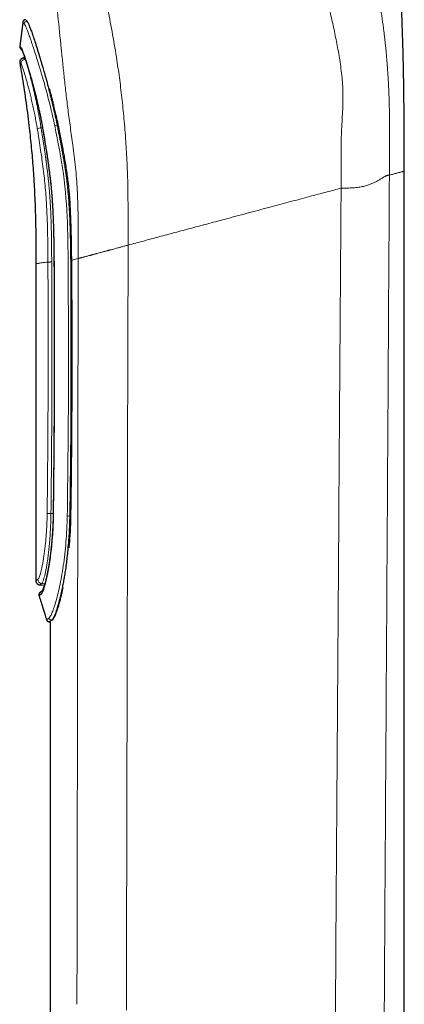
# Model space of a CAD drawing. Header units: millimetres. Extents: x 8 to 428, y 12 to 633.
# Tile 556 of 656: x 58 to 85, y 428 to 498. Entities that reach past the tile are written whole.
import ezdxf

# ---------------------------------------------------------------- set-up
doc = ezdxf.new("R2010")
doc.units = ezdxf.units.MM

msp = doc.modelspace()

# ---------------------------------------------------------------- linework, layer by layer
at = {"color": 7, "linetype": 'Continuous', "lineweight": 30}
for p, q in [((58.011, 497.851), (58.011, 497.851)), ((57.93, 495.159), (57.842, 495.151)), ((84.707, 373.28), (84.704, 487.16)), ((58.707, 480.633), (58.707, 458.263)), ((58.979, 457.96), (59.312, 457.931)), ((59.463, 455.498), (59.464, 455.498)), ((59.647, 455.359), (59.705, 455.359)), ((59.705, 455.359), (59.707, 373.294))]:
    msp.add_line(p, q, dxfattribs=at)
at = {"color": 8, "linetype": 'Continuous', "lineweight": 0}
for p, q in [((58.084, 497.741), (58.105, 497.741)), ((57.933, 495.053), (57.965, 495.056)), ((59.076, 490.22), (59.179, 490.22)), ((60.111, 490.329), (60.148, 490.329)), ((60.208, 490.398), (60.292, 490.398)), ((59.772, 462.987), (59.928, 462.986)), ((61.097, 462.813), (61.181, 462.813)), ((59.122, 458.054), (59.342, 458.035)), ((59.817, 455.47), (59.868, 455.47))]:
    msp.add_line(p, q, dxfattribs=at)
at = {"color": 8, "linetype": 'Continuous', "lineweight": 0, "flags": 128}
for points in [[(65.095, 427.934), (65.098, 428.959), (65.099, 429.711), (65.1, 430.041), (65.101, 430.186), (65.101, 430.25), (65.101, 430.267), (65.101, 430.285), (65.101, 430.303), (65.101, 430.321), (65.101, 430.34), (65.102, 430.97), (65.104, 431.596), (65.105, 432.216), (65.107, 433.052), (65.109, 433.879), (65.111, 434.696), (65.113, 435.502), (65.114, 436.299), (65.116, 437.072), (65.118, 437.835), (65.12, 438.588), (65.121, 439.332), (65.123, 440.01), (65.124, 440.68), (65.126, 441.342), (65.127, 441.995), (65.129, 442.641), (65.13, 443.266), (65.131, 443.884), (65.133, 444.494), (65.134, 445.096), (65.136, 445.802), (65.137, 446.497), (65.139, 447.181), (65.14, 447.853), (65.142, 448.514), (65.143, 449.164), (65.145, 449.803), (65.146, 450.43), (65.148, 451.046), (65.149, 451.651), (65.15, 452.244), (65.152, 452.827), (65.153, 453.365), (65.154, 453.894), (65.155, 454.413), (65.156, 454.921), (65.157, 455.42), (65.158, 455.938), (65.16, 456.444), (65.161, 456.939), (65.162, 457.423), (65.163, 457.896), (65.164, 458.358), (65.165, 458.783), (65.166, 459.197), (65.167, 459.602), (65.167, 459.997), (65.168, 460.382), (65.169, 460.756), (65.17, 461.121), (65.171, 461.476), (65.171, 461.821), (65.172, 462.155), (65.173, 462.474), (65.173, 462.783), (65.174, 463.083), (65.175, 463.373), (65.175, 463.628), (65.176, 463.874), (65.176, 464.113), (65.177, 464.344), (65.177, 464.564), (65.177, 464.658), (65.177, 464.668), (65.178, 464.679), (65.178, 464.689), (65.178, 464.7), (65.178, 464.711), (65.178, 464.735), (65.178, 464.759), (65.179, 465.44), (65.185, 468.201), (65.195, 473.132), (65.196, 473.277), (65.196, 473.41), (65.196, 473.539), (65.197, 473.669), (65.197, 473.801), (65.197, 473.933), (65.198, 474.25), (65.199, 474.572), (65.2, 474.964), (65.201, 475.365), (65.202, 475.775), (65.203, 476.193), (65.204, 476.62), (65.205, 477.056), (65.206, 477.384), (65.206, 477.427), (65.206, 477.471), (65.206, 477.514), (65.207, 477.558), (65.207, 477.601), (65.207, 477.647), (65.208, 477.916), (65.208, 478.178), (65.209, 478.475), (65.21, 478.763), (65.21, 479.043), (65.211, 479.315), (65.212, 479.579), (65.212, 479.83), (65.213, 480.074), (65.213, 480.31), (65.213, 480.537), (65.214, 480.799), (65.214, 481.049), (65.214, 481.288), (65.214, 481.515), (65.214, 481.732), (65.214, 481.938)], [(61.605, 428.353), (61.605, 428.547), (61.605, 428.741), (61.606, 428.935), (61.606, 429.134), (61.606, 429.293), (61.607, 429.451), (61.607, 429.605), (61.607, 429.751), (61.607, 429.888), (61.61, 431.091), (61.618, 435.972), (61.695, 480.995)]]:
    msp.add_lwpolyline(points, dxfattribs=at)
at = {"color": 8, "linetype": 'Continuous', "lineweight": 0}
for centre, radius, start, end in [((58.085, 497.541), 0.2, 90.22746, 173.46465), ((57.867, 495.845), 0.199, 172.37076, 222.01478), ((57.96, 494.754), 0.301, 95.17509, 189.90808), ((59.205, 489.111), 1.116, 96.63245, 110.80771), ((59.202, 490.209), 0.0349, 94.64219, 134.9107), ((60.53, 488.694), 1.733, 100.68427, 106.51196), ((60.008, 480.649), 0.121, 88.68252, 101.12319), ((59.744, 464.415), 1.428, 260.33127, 271.142), ((59.951, 462.983), 0.0438, 236.84965, 273.12057), ((61.109, 464.523), 1.71, 263.78528, 269.61527), ((59.15, 458.354), 0.301, 180.26686, 264.64889), ((59.27, 457.366), 0.199, 129.59524, 200.36861), ((59.819, 455.671), 0.201, 196.43317, 269.57022)]:
    msp.add_arc(centre, radius, start, end, dxfattribs=at)
for points, knots in [([(72.062, 532.177), (72.105, 532.022), (72.191, 531.713), (72.321, 531.253), (72.451, 530.797), (72.582, 530.346), (72.714, 529.902), (72.846, 529.466), (72.978, 529.038), (73.111, 528.616), (73.247, 528.197), (73.385, 527.781), (73.525, 527.367), (73.666, 526.96), (73.808, 526.557), (73.951, 526.16), (74.095, 525.767), (74.246, 525.358), (74.407, 524.931), (74.575, 524.488), (74.744, 524.049), (74.913, 523.615), (75.082, 523.184), (75.283, 522.675), (75.515, 522.089), (75.778, 521.429), (76.061, 520.721), (76.363, 519.967), (76.683, 519.165), (77, 518.368), (77.314, 517.573), (77.624, 516.78), (77.931, 515.989), (78.244, 515.173), (78.562, 514.331), (78.885, 513.462), (79.203, 512.591), (79.514, 511.719), (79.799, 510.904), (80.058, 510.146), (80.292, 509.446), (80.521, 508.742), (80.746, 508.036), (80.965, 507.325), (81.18, 506.611), (81.389, 505.891), (81.572, 505.238), (81.73, 504.652), (81.867, 504.135), (82, 503.613), (82.129, 503.088), (82.247, 502.597), (82.352, 502.139), (82.446, 501.716), (82.538, 501.289), (82.628, 500.858), (82.71, 500.451), (82.783, 500.067), (82.85, 499.708), (82.915, 499.345), (82.978, 498.978), (83.038, 498.609), (83.096, 498.237), (83.152, 497.863), (83.205, 497.484), (83.252, 497.125), (83.295, 496.788), (83.332, 496.473), (83.367, 496.154), (83.401, 495.831), (83.432, 495.506), (83.462, 495.179), (83.489, 494.85), (83.515, 494.518), (83.538, 494.191), (83.558, 493.869), (83.577, 493.553), (83.593, 493.235), (83.608, 492.914), (83.622, 492.592), (83.633, 492.268), (83.644, 491.931), (83.652, 491.582), (83.659, 491.22), (83.665, 490.858), (83.669, 490.495), (83.671, 490.098), (83.672, 489.667), (83.671, 489.203), (83.669, 488.738), (83.666, 488.273), (83.662, 487.809), (83.658, 487.344), (83.656, 487.034), (83.655, 486.88)], [0, 0, 0, 0, 0.008781, 0.017561, 0.026342, 0.035123, 0.043904, 0.052527, 0.061152, 0.069776, 0.0784, 0.087199, 0.095999, 0.104799, 0.1136, 0.122401, 0.1312, 0.14, 0.150266, 0.160532, 0.170799, 0.181066, 0.191333, 0.201599, 0.217732, 0.233866, 0.249999, 0.269998, 0.289998, 0.309999, 0.33, 0.349999, 0.369998, 0.389999, 0.411999, 0.434001, 0.456001, 0.478, 0.499999, 0.5175, 0.535001, 0.552501, 0.57, 0.5875, 0.605002, 0.622502, 0.640001, 0.652321, 0.66464, 0.676961, 0.689282, 0.701601, 0.71128, 0.720962, 0.730642, 0.740321, 0.75, 0.75784, 0.765681, 0.773522, 0.781361, 0.7892, 0.796902, 0.804603, 0.812302, 0.820001, 0.826161, 0.83232, 0.83848, 0.844641, 0.850801, 0.856851, 0.862901, 0.86895, 0.875, 0.880601, 0.8862, 0.891799, 0.897401, 0.903, 0.908599, 0.9142, 0.920361, 0.926519, 0.93268, 0.938839, 0.944999, 0.952856, 0.960714, 0.968571, 0.976428, 0.984285, 0.992142, 1, 1, 1, 1]), ([(80.249, 485.967), (80.251, 486.448), (80.254, 487.408), (80.236, 488.85), (80.278, 490.291), (80.39, 491.726), (80.382, 493.12), (80.25, 494.409), (80.057, 495.608), (79.837, 496.753), (79.597, 497.859), (79.145, 499.775), (78.421, 502.418), (77.361, 505.754), (76.204, 509.024), (74.969, 512.257), (73.674, 515.49), (72.515, 518.331), (71.533, 520.82), (70.743, 522.943), (69.979, 525.196), (69.243, 527.595), (68.755, 529.291), (68.511, 530.139)], [0, 0, 0, 0, 0.025004, 0.050009, 0.07501, 0.099996, 0.12496, 0.149936, 0.174933, 0.199933, 0.224938, 0.249942, 0.333281, 0.416625, 0.499971, 0.583319, 0.666666, 0.75001, 0.800016, 0.850019, 0.900014, 0.950005, 1, 1, 1, 1]), ([(61.695, 480.995), (61.696, 481.533), (61.698, 482.611), (61.686, 484.226), (61.643, 485.837), (61.519, 487.436), (61.325, 488.914), (61.138, 490.263), (60.974, 491.479), (60.833, 492.639), (60.71, 493.742), (60.601, 494.796), (60.451, 496.283), (60.263, 498.151), (60.004, 500.396), (59.718, 502.591), (59.405, 504.758), (59.172, 506.191), (59.056, 506.908)], [0, 0, 0, 0, 0.050004, 0.10001, 0.150011, 0.199998, 0.249983, 0.291637, 0.333293, 0.374952, 0.416615, 0.458281, 0.499953, 0.599953, 0.699962, 0.799975, 0.899987, 1, 1, 1, 1]), ([(62.216, 505.431), (62.357, 504.865), (62.638, 503.734), (63.041, 502.026), (63.428, 500.305), (63.791, 498.565), (64.128, 496.8), (64.368, 495.373), (64.528, 494.3), (64.624, 493.601), (64.714, 492.891), (64.797, 492.168), (64.872, 491.429), (64.942, 490.668), (65.007, 489.884), (65.064, 489.096), (65.114, 488.307), (65.155, 487.525), (65.185, 486.726), (65.202, 485.921), (65.212, 484.853), (65.213, 483.525), (65.214, 482.467), (65.214, 481.938)], [0, 0, 0, 0, 0.083339, 0.166676, 0.250015, 0.333352, 0.416689, 0.500023, 0.531274, 0.562525, 0.593777, 0.625028, 0.656279, 0.687527, 0.718776, 0.750017, 0.778011, 0.806004, 0.833994, 0.861994, 0.889995, 0.944996, 1, 1, 1, 1]), ([(57.981, 497.851), (57.981, 497.851), (57.98, 497.852), (57.99, 497.841), (58.011, 497.82), (58.041, 497.787), (58.069, 497.756), (58.084, 497.741)], [0, 0, 0, 0, 0.11552, 0.335877, 0.55672, 0.778083, 1, 1, 1, 1]), ([(60.037, 490.356), (59.989, 490.587), (59.891, 491.049), (59.731, 491.728), (59.564, 492.39), (59.392, 493.031), (59.218, 493.647), (59.046, 494.233), (58.879, 494.785), (58.719, 495.299), (58.569, 495.769), (58.429, 496.192), (58.301, 496.565), (58.186, 496.884), (58.085, 497.148), (58, 497.352), (57.931, 497.499), (57.901, 497.542), (57.885, 497.563)], [0, 0, 0, 0, 0.062365, 0.124735, 0.187133, 0.249557, 0.31199, 0.374417, 0.436828, 0.499239, 0.561692, 0.624208, 0.686778, 0.749379, 0.81199, 0.874608, 0.937256, 1, 1, 1, 1]), ([(57.669, 495.872), (57.685, 495.851), (57.716, 495.81), (57.792, 495.631), (57.888, 495.371), (58.004, 495.029), (58.136, 494.613), (58.281, 494.128), (58.435, 493.584), (58.595, 492.988), (58.755, 492.348), (58.912, 491.67), (59.063, 490.967), (59.154, 490.485), (59.199, 490.244)], [0, 0, 0, 0, 0.083465, 0.166864, 0.250362, 0.333939, 0.417481, 0.500906, 0.584251, 0.667523, 0.750712, 0.833845, 0.916947, 1, 1, 1, 1]), ([(57.842, 495.15), (57.842, 495.15), (57.841, 495.151), (57.85, 495.141), (57.868, 495.122), (57.895, 495.093), (57.92, 495.066), (57.933, 495.053)], [0, 0, 0, 0, 0.119976, 0.3398804, 0.5598311, 0.7798602, 1, 1, 1, 1]), ([(57.933, 495.053), (57.94, 495.042), (57.956, 495.019), (57.992, 494.939), (58.035, 494.822), (58.084, 494.676), (58.134, 494.512), (58.185, 494.338), (58.234, 494.16), (58.28, 493.989), (58.31, 493.873), (58.33, 493.797), (58.339, 493.764), (58.347, 493.73), (58.356, 493.696), (58.365, 493.662), (58.374, 493.627), (58.383, 493.592), (58.396, 493.541), (58.415, 493.466), (58.443, 493.357), (58.477, 493.219), (58.509, 493.085), (58.539, 492.961), (58.563, 492.856), (58.589, 492.743), (58.617, 492.62), (58.646, 492.488), (58.677, 492.347), (58.71, 492.195), (58.756, 491.977), (58.813, 491.699), (58.877, 491.367), (58.935, 491.052), (58.988, 490.756), (59.034, 490.481), (59.062, 490.304), (59.076, 490.22)], [0, 0, 0, 0, 0.055654, 0.113203, 0.172676, 0.234102, 0.281265, 0.329545, 0.378953, 0.41219, 0.445926, 0.452612, 0.459318, 0.466043, 0.472788, 0.479552, 0.486336, 0.493139, 0.499962, 0.515526, 0.535543, 0.560019, 0.588961, 0.605111, 0.62238, 0.640772, 0.660286, 0.680924, 0.702688, 0.72558, 0.749602, 0.799493, 0.846133, 0.889513, 0.929623, 0.966454, 1, 1, 1, 1]), ([(57.664, 494.702), (57.647, 494.719), (57.615, 494.754), (57.586, 494.784), (57.572, 494.8), (57.573, 494.799), (57.573, 494.799)], [0, 0, 0, 0, 0.286104, 0.57187, 0.857433, 1, 1, 1, 1]), ([(58.808, 490.155), (58.783, 490.303), (58.733, 490.599), (58.65, 491.034), (58.564, 491.456), (58.476, 491.864), (58.387, 492.254), (58.297, 492.625), (58.209, 492.973), (58.124, 493.297), (58.042, 493.592), (57.966, 493.857), (57.896, 494.089), (57.837, 494.274), (57.788, 494.418), (57.748, 494.528), (57.714, 494.612), (57.685, 494.674), (57.671, 494.693), (57.664, 494.702)], [0, 0, 0, 0, 0.0626784, 0.125132, 0.1874587, 0.2497297, 0.3119982, 0.3743083, 0.4367039, 0.4992381, 0.56184, 0.6244178, 0.6869857, 0.7495462, 0.7995959, 0.8496467, 0.899712, 0.9498164, 1, 1, 1, 1]), ([(59.556, 480.744), (59.553, 481.197), (59.548, 482.101), (59.522, 483.455), (59.467, 484.803), (59.365, 486.146), (59.212, 487.484), (59.024, 488.821), (58.88, 489.709), (58.808, 490.155)], [0, 0, 0, 0, 0.143514, 0.286588, 0.429156, 0.571345, 0.713784, 0.856665, 1, 1, 1, 1]), ([(59.076, 490.22), (59.093, 490.116), (59.126, 489.912), (59.174, 489.61), (59.22, 489.317), (59.263, 489.034), (59.305, 488.761), (59.34, 488.52), (59.37, 488.308), (59.389, 488.171), (59.402, 488.083), (59.407, 488.042), (59.413, 488.003), (59.418, 487.963), (59.423, 487.924), (59.429, 487.882), (59.446, 487.753), (59.474, 487.536), (59.513, 487.222), (59.55, 486.902), (59.586, 486.574), (59.619, 486.253), (59.646, 485.961), (59.668, 485.697), (59.687, 485.459), (59.703, 485.223), (59.72, 484.96), (59.737, 484.668), (59.753, 484.344), (59.767, 484.01), (59.777, 483.755), (59.782, 483.582), (59.785, 483.493), (59.788, 483.404), (59.79, 483.314), (59.793, 483.224), (59.795, 483.138), (59.798, 483.013), (59.801, 482.844), (59.805, 482.635), (59.809, 482.43), (59.812, 482.23), (59.814, 482.073), (59.815, 481.967), (59.815, 481.916), (59.816, 481.87), (59.816, 481.825), (59.817, 481.779), (59.817, 481.731), (59.818, 481.682), (59.818, 481.607), (59.819, 481.503), (59.82, 481.369), (59.821, 481.226), (59.823, 481.075), (59.824, 480.915), (59.824, 480.806), (59.825, 480.75)], [0, 0, 0, 0, 0.033247, 0.065449, 0.096604, 0.126713, 0.155777, 0.183795, 0.203834, 0.223303, 0.227595, 0.231858, 0.236093, 0.240299, 0.244476, 0.248624, 0.253411, 0.285814, 0.317624, 0.353053, 0.38772, 0.421627, 0.454776, 0.480292, 0.505206, 0.529823, 0.555068, 0.58811, 0.622175, 0.657265, 0.693381, 0.702623, 0.71193, 0.721302, 0.730739, 0.740241, 0.749804, 0.757647, 0.779856, 0.803007, 0.823389, 0.84445, 0.866188, 0.872722, 0.877836, 0.882384, 0.887084, 0.891937, 0.896943, 0.902102, 0.907414, 0.920677, 0.934807, 0.949805, 0.965669, 0.982401, 1, 1, 1, 1]), ([(59.199, 490.244), (59.258, 489.892), (59.374, 489.19), (59.54, 488.135), (59.687, 487.08), (59.809, 486.023), (59.894, 484.97), (59.949, 483.919), (59.983, 482.871), (60.002, 481.821), (60.008, 481.121), (60.011, 480.77)], [0, 0, 0, 0, 0.112422, 0.22457, 0.336445, 0.448094, 0.559659, 0.669421, 0.779415, 0.889625, 1, 1, 1, 1]), ([(60.924, 462.823), (60.952, 465.121), (61.009, 469.718), (61.018, 475.474), (60.981, 480.078), (60.974, 483.529), (60.716, 486.976), (60.264, 489.229), (60.037, 490.356)], [0, 0, 0, 0, 0.25005, 0.50008, 0.625091, 0.750108, 0.875034, 1, 1, 1, 1]), ([(60.21, 490.398), (60.234, 490.277), (60.281, 490.044), (60.347, 489.709), (60.407, 489.401), (60.461, 489.12), (60.503, 488.898), (60.537, 488.712), (60.567, 488.551), (60.598, 488.375), (60.629, 488.197), (60.659, 488.023), (60.688, 487.852), (60.725, 487.627), (60.768, 487.35), (60.817, 487.021), (60.861, 486.694), (60.902, 486.363), (60.939, 486.024), (60.981, 485.599), (61.025, 485.083), (61.055, 484.634), (61.072, 484.337), (61.079, 484.196), (61.086, 484.054), (61.093, 483.912), (61.099, 483.768), (61.104, 483.63), (61.113, 483.376), (61.125, 482.996), (61.138, 482.477), (61.148, 482.018), (61.155, 481.625), (61.159, 481.307), (61.163, 480.98), (61.167, 480.645), (61.169, 480.318), (61.171, 480.018), (61.173, 479.735), (61.174, 479.446), (61.175, 479.128), (61.175, 478.867), (61.176, 478.669), (61.176, 478.543), (61.176, 478.408), (61.177, 478.263), (61.177, 478.111), (61.177, 477.963), (61.177, 477.789), (61.178, 477.593), (61.178, 477.382), (61.178, 477.193), (61.179, 477.027), (61.179, 476.897), (61.179, 476.8), (61.179, 476.745), (61.18, 476.709), (61.18, 476.69), (61.18, 476.672), (61.18, 476.651), (61.18, 476.521), (61.181, 476.165), (61.183, 475.588), (61.185, 474.738), (61.186, 473.741), (61.185, 472.603), (61.183, 471.49), (61.179, 470.386), (61.173, 469.261), (61.165, 468.045), (61.153, 466.754), (61.138, 465.418), (61.119, 464.107), (61.105, 463.242), (61.097, 462.813)], [0, 0, 0, 0, 0.0133913, 0.0257719, 0.0371418, 0.0475011, 0.05685, 0.0616542, 0.0679799, 0.0746247, 0.081144, 0.0875381, 0.0938068, 0.0999504, 0.1123481, 0.1242039, 0.1360635, 0.148153, 0.1604595, 0.1729847, 0.1945236, 0.2166912, 0.2217548, 0.2268504, 0.2319782, 0.2371382, 0.2423305, 0.2475551, 0.2521391, 0.2699261, 0.2887161, 0.3085096, 0.3197293, 0.3312477, 0.343065, 0.3551812, 0.3675964, 0.3784756, 0.3877553, 0.3982568, 0.4097452, 0.4222208, 0.4266439, 0.4311789, 0.4358258, 0.4413076, 0.4469147, 0.4522664, 0.4573626, 0.4658103, 0.4734469, 0.4802727, 0.4862876, 0.4914915, 0.4942935, 0.4967877, 0.4975081, 0.4981981, 0.4988577, 0.4994868, 0.5004223, 0.5129388, 0.5381058, 0.5629623, 0.6050318, 0.646181, 0.6864101, 0.725719, 0.7659092, 0.808392, 0.8576346, 0.9059832, 0.9534383, 1, 1, 1, 1]), ([(83.654, 486.879), (83.638, 486.878), (83.607, 486.876), (83.556, 486.87), (83.503, 486.857), (83.445, 486.838), (83.382, 486.809), (83.316, 486.774), (83.246, 486.734), (83.174, 486.689), (83.095, 486.64), (83.009, 486.587), (82.915, 486.53), (82.812, 486.471), (82.706, 486.413), (82.596, 486.358), (82.484, 486.306), (82.365, 486.256), (82.238, 486.209), (82.105, 486.164), (81.964, 486.124), (81.817, 486.088), (81.655, 486.054), (81.479, 486.026), (81.287, 486.002), (81.089, 485.985), (80.885, 485.974), (80.676, 485.969), (80.464, 485.967), (80.321, 485.967), (80.25, 485.967)], [0, 0, 0, 0, 0.04498, 0.089869, 0.134575, 0.179019, 0.223134, 0.266861, 0.303996, 0.340782, 0.377195, 0.413216, 0.44883, 0.484033, 0.518833, 0.548972, 0.578847, 0.608497, 0.637974, 0.667337, 0.696656, 0.726007, 0.755464, 0.789351, 0.823558, 0.858147, 0.893138, 0.928503, 0.964167, 1, 1, 1, 1]), ([(83.654, 486.879), (83.6, 477.858), (83.49, 459.816), (83.343, 435.76), (83.212, 414.711), (83.098, 396.669), (83.021, 384.641), (82.982, 378.627)], [0, 0, 0, 0, 0.250001, 0.5, 0.666666, 0.833333, 1, 1, 1, 1]), ([(83.655, 486.88), (83.703, 486.892), (83.799, 486.918), (83.93, 486.953), (84.052, 486.986), (84.163, 487.016), (84.263, 487.043), (84.353, 487.067), (84.432, 487.088), (84.501, 487.106), (84.56, 487.122), (84.61, 487.135), (84.649, 487.146), (84.678, 487.154), (84.696, 487.159), (84.704, 487.161), (84.703, 487.161), (84.703, 487.16)], [0, 0, 0, 0, 0.070282, 0.140565, 0.210849, 0.281134, 0.351418, 0.420445, 0.489469, 0.558494, 0.627521, 0.697957, 0.768394, 0.838831, 0.909267, 0.979702, 1, 1, 1, 1]), ([(80.249, 485.967), (80.08, 485.922), (79.731, 485.828), (79.189, 485.683), (78.613, 485.528), (78.003, 485.364), (77.357, 485.19), (76.691, 485.011), (76.004, 484.827), (75.3, 484.639), (74.565, 484.442), (73.799, 484.237), (73.029, 484.032), (72.268, 483.828), (71.57, 483.642), (70.919, 483.468), (70.31, 483.305), (69.703, 483.143), (69.098, 482.981), (68.326, 482.775), (67.391, 482.525), (66.297, 482.231), (65.575, 482.035), (65.214, 481.938)], [0, 0, 0, 0, 0.03449, 0.071145, 0.109966, 0.150951, 0.194103, 0.239419, 0.28413, 0.330765, 0.379326, 0.429812, 0.482224, 0.531541, 0.580012, 0.620155, 0.660267, 0.700349, 0.740402, 0.780424, 0.853717, 0.926909, 1, 1, 1, 1]), ([(80.249, 485.967), (80.199, 478.851), (80.098, 464.596), (79.95, 443.182), (79.805, 421.701), (79.662, 400.156), (79.569, 385.77), (79.522, 378.566)], [0, 0, 0, 0, 0.198777, 0.398166, 0.598166, 0.798777, 1, 1, 1, 1]), ([(65.214, 481.938), (65.171, 481.926), (65.087, 481.904), (64.966, 481.872), (64.855, 481.843), (64.754, 481.815), (64.663, 481.791), (64.573, 481.766), (64.45, 481.733), (64.293, 481.691), (64.112, 481.643), (63.97, 481.605), (63.865, 481.576), (63.791, 481.557), (63.718, 481.537), (63.646, 481.518), (63.574, 481.498), (63.502, 481.479), (63.431, 481.46), (63.343, 481.436), (63.232, 481.407), (63.106, 481.373), (63.017, 481.349), (62.967, 481.336), (62.95, 481.331), (62.934, 481.327), (62.917, 481.322), (62.9, 481.318), (62.854, 481.305), (62.784, 481.286), (62.7, 481.263), (62.632, 481.244), (62.579, 481.23), (62.547, 481.222), (62.529, 481.217), (62.521, 481.216), (62.515, 481.214), (62.509, 481.213), (62.505, 481.212), (62.501, 481.211), (62.497, 481.21), (62.464, 481.201), (62.394, 481.182), (62.298, 481.156), (62.202, 481.131), (62.12, 481.109), (62.048, 481.089), (61.984, 481.072), (61.927, 481.057), (61.874, 481.042), (61.82, 481.027), (61.759, 481.012), (61.717, 481.001), (61.695, 480.995)], [0, 0, 0, 0, 0.0243857, 0.04699, 0.0678087, 0.0868411, 0.1040888, 0.1195548, 0.1383163, 0.174727, 0.210193, 0.2447475, 0.2596952, 0.2747824, 0.2900141, 0.3053963, 0.3209356, 0.336639, 0.3525143, 0.3685699, 0.397566, 0.4303762, 0.4625118, 0.4669526, 0.4714481, 0.4759984, 0.4806038, 0.4852647, 0.4899813, 0.5200693, 0.5461198, 0.5680351, 0.585731, 0.5991397, 0.6020685, 0.6046682, 0.6069382, 0.6088779, 0.6104867, 0.6117642, 0.61271, 0.6147777, 0.6478675, 0.6906958, 0.731162, 0.7721619, 0.8044551, 0.8370462, 0.8699041, 0.8952658, 0.9252906, 0.9602049, 1, 1, 1, 1]), ([(61.237, 480.872), (61.273, 480.882), (61.362, 480.906), (61.514, 480.946), (61.635, 480.979), (61.695, 480.995)], [0, 0, 0, 0, 0.250051, 0.625052, 1, 1, 1, 1]), ([(58.725, 480.633), (58.721, 480.633), (58.711, 480.631), (58.846, 480.65), (59.11, 480.687), (59.407, 480.725), (59.556, 480.744)], [0, 0, 0, 0, 0.142423, 0.428267, 0.714134, 1, 1, 1, 1]), ([(59.504, 463.007), (59.509, 463.479), (59.52, 464.424), (59.534, 465.842), (59.546, 467.26), (59.556, 468.678), (59.563, 470.097), (59.569, 471.516), (59.573, 472.895), (59.574, 474.236), (59.574, 475.537), (59.573, 476.838), (59.569, 478.14), (59.564, 479.442), (59.559, 480.31), (59.556, 480.744)], [0, 0, 0, 0, 0.080045, 0.160067, 0.24007, 0.320058, 0.400036, 0.480008, 0.559979, 0.633289, 0.706605, 0.77993, 0.853269, 0.926624, 1, 1, 1, 1]), ([(59.825, 480.751), (59.809, 480.751), (59.778, 480.75), (59.733, 480.75), (59.689, 480.749), (59.649, 480.748), (59.615, 480.747), (59.588, 480.746), (59.567, 480.745), (59.56, 480.744), (59.556, 480.744)], [0, 0, 0, 0, 0.1192948, 0.2433486, 0.3707912, 0.4999984, 0.6292058, 0.756649, 0.8807039, 1, 1, 1, 1]), ([(59.825, 480.75), (59.827, 480.28), (59.832, 479.338), (59.838, 477.924), (59.841, 476.508), (59.843, 475.091), (59.842, 473.672), (59.839, 472.251), (59.835, 470.869), (59.829, 469.525), (59.821, 468.219), (59.811, 466.912), (59.8, 465.605), (59.787, 464.296), (59.777, 463.423), (59.772, 462.987)], [0, 0, 0, 0, 0.079454, 0.159002, 0.238645, 0.318383, 0.398216, 0.478144, 0.558167, 0.631605, 0.705124, 0.778722, 0.852401, 0.92616, 1, 1, 1, 1]), ([(60.011, 480.77), (60.015, 479.779), (60.025, 477.797), (60.032, 474.823), (60.028, 471.849), (60.013, 468.877), (59.987, 465.906), (59.965, 463.928), (59.954, 462.939)], [0, 0, 0, 0, 0.166668, 0.333338, 0.500007, 0.666673, 0.833337, 1, 1, 1, 1]), ([(58.849, 458.353), (58.862, 458.365), (58.888, 458.389), (58.933, 458.478), (58.981, 458.603), (59.032, 458.766), (59.084, 458.966), (59.137, 459.202), (59.19, 459.471), (59.243, 459.772), (59.293, 460.104), (59.34, 460.463), (59.383, 460.846), (59.42, 461.25), (59.452, 461.671), (59.477, 462.106), (59.496, 462.552), (59.501, 462.855), (59.504, 463.007)], [0, 0, 0, 0, 0.06317, 0.126072, 0.188783, 0.25136, 0.313846, 0.37628, 0.438706, 0.501184, 0.563669, 0.626092, 0.688471, 0.750811, 0.813112, 0.875384, 0.937658, 1, 1, 1, 1]), ([(59.954, 462.939), (59.949, 462.696), (59.938, 462.211), (59.897, 461.502), (59.842, 460.821), (59.772, 460.176), (59.691, 459.577), (59.601, 459.033), (59.508, 458.553), (59.414, 458.142), (59.323, 457.804), (59.236, 457.546), (59.154, 457.364), (59.107, 457.319), (59.083, 457.296)], [0, 0, 0, 0, 0.083099, 0.16618, 0.249323, 0.33253, 0.415782, 0.499086, 0.582395, 0.665672, 0.748981, 0.832388, 0.915998, 1, 1, 1, 1]), ([(59.772, 462.987), (59.77, 462.852), (59.766, 462.575), (59.75, 462.154), (59.728, 461.72), (59.704, 461.356), (59.682, 461.064), (59.663, 460.841), (59.642, 460.62), (59.62, 460.401), (59.595, 460.185), (59.57, 459.972), (59.542, 459.764), (59.506, 459.516), (59.461, 459.24), (59.409, 458.954), (59.357, 458.704), (59.303, 458.492), (59.251, 458.32), (59.204, 458.187), (59.161, 458.093), (59.135, 458.067), (59.122, 458.054)], [0, 0, 0, 0, 0.052545, 0.107927, 0.166151, 0.227218, 0.258825, 0.291144, 0.324173, 0.357912, 0.39236, 0.427516, 0.46338, 0.49995, 0.562402, 0.624809, 0.68717, 0.749486, 0.811387, 0.873768, 0.936637, 1, 1, 1, 1]), ([(59.626, 455.614), (59.657, 455.644), (59.719, 455.706), (59.834, 455.938), (59.961, 456.267), (60.097, 456.696), (60.238, 457.218), (60.382, 457.827), (60.521, 458.52), (60.644, 459.284), (60.751, 460.107), (60.835, 460.98), (60.898, 461.888), (60.915, 462.511), (60.924, 462.823)], [0, 0, 0, 0, 0.083664, 0.167158, 0.250563, 0.333898, 0.417164, 0.500395, 0.583627, 0.66687, 0.750122, 0.833365, 0.91662, 1, 1, 1, 1]), ([(58.71, 458.263), (58.709, 458.262), (58.706, 458.26), (58.748, 458.287), (58.815, 458.331), (58.849, 458.353)], [0, 0, 0, 0, 0.199699, 0.599403, 1, 1, 1, 1]), ([(59.122, 458.054), (59.105, 458.043), (59.071, 458.021), (59.033, 457.996), (59.004, 457.977), (58.986, 457.966), (58.978, 457.96), (58.979, 457.961), (58.98, 457.961)], [0, 0, 0, 0, 0.1869921, 0.3737834, 0.5604198, 0.7469474, 0.9334123, 1, 1, 1, 1]), ([(59.464, 455.498), (59.47, 455.502), (59.484, 455.51), (59.578, 455.579), (59.626, 455.614)], [0, 0, 0, 0, 0.495838, 1, 1, 1, 1]), ([(59.817, 455.47), (59.797, 455.457), (59.757, 455.431), (59.711, 455.402), (59.677, 455.379), (59.655, 455.365), (59.646, 455.359), (59.647, 455.359), (59.647, 455.36)], [0, 0, 0, 0, 0.1858851, 0.3718756, 0.558028, 0.7443986, 0.9310435, 1, 1, 1, 1])]:
    msp.add_open_spline(points, degree=3, knots=knots, dxfattribs=at)
at = {"color": 7, "linetype": 'Continuous', "lineweight": 30}
for points, knots in [([(84.704, 487.161), (84.704, 487.486), (84.704, 488.138), (84.703, 489.117), (84.7, 490.099), (84.694, 491.087), (84.686, 492.082), (84.673, 493.085), (84.656, 494.067), (84.635, 495.03), (84.611, 495.972), (84.581, 496.923), (84.547, 497.882), (84.508, 498.848), (84.463, 499.822), (84.413, 500.804), (84.358, 501.792), (84.297, 502.787), (84.231, 503.787), (84.159, 504.793), (84.078, 505.863), (83.985, 506.998), (83.881, 508.197), (83.77, 509.397), (83.656, 510.569), (83.538, 511.71), (83.418, 512.82), (83.294, 513.927), (83.164, 515.03), (83.031, 516.128), (82.893, 517.22), (82.773, 518.14), (82.698, 518.695), (82.672, 518.889)], [0, 0, 0, 0, 0.030677, 0.06142, 0.092286, 0.123325, 0.154577, 0.186074, 0.217842, 0.247216, 0.276843, 0.306728, 0.336871, 0.367269, 0.397916, 0.428803, 0.459915, 0.491239, 0.522755, 0.554442, 0.58628, 0.623963, 0.66178, 0.699686, 0.737636, 0.772764, 0.807854, 0.842871, 0.877779, 0.912545, 0.947135, 0.981522, 1, 1, 1, 1]), ([(57.79, 497.677), (57.789, 497.671), (57.785, 497.633), (57.776, 497.565), (57.766, 497.475), (57.756, 497.395), (57.747, 497.323), (57.74, 497.26), (57.733, 497.208), (57.728, 497.166), (57.724, 497.133), (57.72, 497.104), (57.717, 497.077), (57.714, 497.049), (57.71, 497.021), (57.707, 496.995), (57.704, 496.974), (57.702, 496.959), (57.701, 496.949), (57.7, 496.937), (57.698, 496.921), (57.695, 496.897), (57.69, 496.864), (57.685, 496.822), (57.679, 496.772), (57.671, 496.711), (57.662, 496.637), (57.651, 496.551), (57.638, 496.454), (57.625, 496.348), (57.609, 496.23), (57.593, 496.103), (57.581, 496.015), (57.575, 495.969)], [0, 0, 0, 0, 0.0098061, 0.0675646, 0.1200883, 0.1673765, 0.2094285, 0.246243, 0.2778186, 0.3011487, 0.3204659, 0.3365566, 0.3525443, 0.3687623, 0.385222, 0.4017797, 0.4149585, 0.4220324, 0.4266144, 0.4332312, 0.4428283, 0.4554048, 0.4753131, 0.4998709, 0.5290739, 0.562917, 0.6072694, 0.6576662, 0.714098, 0.7765555, 0.84503, 0.9195137, 1, 1, 1, 1]), ([(57.98, 497.852), (57.97, 497.852), (57.951, 497.851), (57.925, 497.845), (57.903, 497.837), (57.885, 497.829), (57.871, 497.82), (57.858, 497.811), (57.845, 497.8), (57.83, 497.785), (57.816, 497.768), (57.804, 497.748), (57.794, 497.727), (57.786, 497.704), (57.783, 497.688), (57.781, 497.68)], [0, 0, 0, 0, 0.1017, 0.194702, 0.27681, 0.346448, 0.402609, 0.449949, 0.509573, 0.583557, 0.671259, 0.745316, 0.825556, 0.910889, 1, 1, 1, 1]), ([(57.885, 497.563), (57.859, 497.594), (57.807, 497.656), (57.782, 497.687), (57.79, 497.678), (57.79, 497.677)], [0, 0, 0, 0, 0.498675, 0.997393, 1, 1, 1, 1]), ([(58.084, 497.741), (58.097, 497.723), (58.125, 497.685), (58.187, 497.558), (58.265, 497.373), (58.36, 497.122), (58.472, 496.805), (58.601, 496.418), (58.747, 495.962), (58.86, 495.597), (58.929, 495.372), (58.948, 495.309), (58.97, 495.239), (58.993, 495.164), (59.018, 495.082), (59.059, 494.947), (59.119, 494.749), (59.207, 494.452), (59.313, 494.083), (59.439, 493.632), (59.554, 493.205), (59.652, 492.832), (59.727, 492.54), (59.797, 492.256), (59.864, 491.981), (59.926, 491.715), (60.009, 491.356), (60.106, 490.919), (60.177, 490.564), (60.21, 490.398)], [0, 0, 0, 0, 0.056484, 0.114651, 0.174529, 0.236146, 0.299528, 0.364696, 0.431673, 0.500478, 0.507598, 0.515372, 0.523799, 0.53288, 0.542615, 0.553003, 0.580076, 0.610781, 0.652069, 0.698504, 0.750085, 0.778886, 0.806559, 0.833105, 0.858523, 0.882814, 0.905978, 0.956114, 1, 1, 1, 1]), ([(57.571, 495.977), (57.57, 495.964), (57.569, 495.937), (57.577, 495.896), (57.593, 495.855), (57.612, 495.832), (57.621, 495.82)], [0, 0, 0, 0, 0.237262, 0.486122, 0.742198, 1, 1, 1, 1]), ([(57.577, 495.985), (57.579, 495.982), (57.583, 495.977), (57.614, 495.938), (57.651, 495.894), (57.669, 495.872)], [0, 0, 0, 0, 0.323364, 0.661645, 1, 1, 1, 1]), ([(57.619, 495.823), (57.619, 495.822), (57.62, 495.821), (57.624, 495.817), (57.63, 495.81), (57.637, 495.802), (57.646, 495.792), (57.657, 495.781), (57.666, 495.771), (57.671, 495.766)], [0, 0, 0, 0, 0.150265, 0.29712, 0.440617, 0.580815, 0.717784, 0.851597, 1, 1, 1, 1]), ([(57.624, 495.817), (57.624, 495.817), (57.624, 495.817), (57.627, 495.814), (57.632, 495.809), (57.638, 495.802), (57.646, 495.793), (57.656, 495.782), (57.666, 495.771), (57.678, 495.758), (57.69, 495.744), (57.703, 495.729), (57.713, 495.718), (57.718, 495.713)], [0, 0, 0, 0, 0.0911, 0.193951, 0.294773, 0.393534, 0.490196, 0.584714, 0.671825, 0.75695, 0.840046, 0.921075, 1, 1, 1, 1]), ([(57.715, 495.716), (57.715, 495.716), (57.715, 495.716), (57.716, 495.715), (57.717, 495.713), (57.718, 495.712), (57.719, 495.709), (57.72, 495.707), (57.722, 495.703), (57.725, 495.697), (57.728, 495.691), (57.732, 495.683), (57.738, 495.672), (57.745, 495.657), (57.752, 495.641), (57.758, 495.626), (57.764, 495.613), (57.769, 495.601), (57.774, 495.589), (57.778, 495.58), (57.781, 495.571), (57.784, 495.563), (57.787, 495.556), (57.791, 495.547), (57.795, 495.537), (57.799, 495.525), (57.805, 495.51), (57.812, 495.491), (57.82, 495.471), (57.832, 495.44), (57.847, 495.398), (57.867, 495.343), (57.884, 495.293), (57.899, 495.251), (57.911, 495.216), (57.923, 495.18), (57.936, 495.143), (57.949, 495.104), (57.962, 495.064), (57.975, 495.024), (57.988, 494.985), (58, 494.949), (58.011, 494.915), (58.021, 494.883), (58.031, 494.852), (58.042, 494.818), (58.053, 494.782), (58.065, 494.743), (58.078, 494.703), (58.091, 494.66), (58.105, 494.616), (58.118, 494.572), (58.131, 494.529), (58.147, 494.476), (58.166, 494.414), (58.188, 494.342), (58.211, 494.264), (58.238, 494.174), (58.268, 494.071), (58.3, 493.96), (58.334, 493.842), (58.37, 493.718), (58.405, 493.592), (58.445, 493.448), (58.49, 493.285), (58.54, 493.102), (58.589, 492.918), (58.634, 492.741), (58.677, 492.573), (58.717, 492.415), (58.749, 492.284), (58.774, 492.181), (58.792, 492.106), (58.81, 492.028), (58.83, 491.944), (58.852, 491.851), (58.875, 491.747), (58.901, 491.632), (58.929, 491.508), (58.957, 491.375), (58.988, 491.233), (59.018, 491.083), (59.05, 490.928), (59.081, 490.767), (59.113, 490.597), (59.145, 490.419), (59.166, 490.296), (59.177, 490.234)], [0, 0, 0, 0, 0.006071, 0.011426, 0.015796, 0.019287, 0.022446, 0.025645, 0.031457, 0.037398, 0.043468, 0.049806, 0.059284, 0.069973, 0.081874, 0.089456, 0.096971, 0.103665, 0.109527, 0.114211, 0.118183, 0.121507, 0.124974, 0.128816, 0.133033, 0.137627, 0.144556, 0.15219, 0.160067, 0.167895, 0.186333, 0.204492, 0.222452, 0.232176, 0.242022, 0.251988, 0.262076, 0.272284, 0.282613, 0.292709, 0.301992, 0.310835, 0.318777, 0.325815, 0.332432, 0.339878, 0.348219, 0.35608, 0.364599, 0.373735, 0.382811, 0.391576, 0.400031, 0.408176, 0.422301, 0.435384, 0.448321, 0.465196, 0.482997, 0.501719, 0.521343, 0.541252, 0.561024, 0.580661, 0.607449, 0.633997, 0.660275, 0.686113, 0.707677, 0.728912, 0.749817, 0.759559, 0.769228, 0.779101, 0.789869, 0.801567, 0.81499, 0.82946, 0.844978, 0.861545, 0.879162, 0.897829, 0.916392, 0.93589, 0.956324, 0.977693, 1, 1, 1, 1]), ([(57.841, 495.151), (57.828, 495.15), (57.804, 495.147), (57.77, 495.137), (57.739, 495.124), (57.71, 495.109), (57.684, 495.091), (57.662, 495.073), (57.643, 495.053), (57.624, 495.03), (57.604, 494.999), (57.587, 494.963), (57.575, 494.924), (57.568, 494.885), (57.565, 494.843), (57.569, 494.815), (57.571, 494.801)], [0, 0, 0, 0, 0.075712, 0.147552, 0.214308, 0.27498, 0.345088, 0.401795, 0.449647, 0.509938, 0.584727, 0.673194, 0.747616, 0.827816, 0.912466, 1, 1, 1, 1]), ([(57.571, 494.798), (57.617, 494.529), (57.715, 493.961), (57.853, 493.093), (57.986, 492.194), (58.108, 491.295), (58.211, 490.459), (58.298, 489.687), (58.37, 488.978), (58.436, 488.269), (58.494, 487.56), (58.546, 486.822), (58.593, 486.056), (58.632, 485.261), (58.663, 484.466), (58.685, 483.67), (58.698, 482.873), (58.705, 482.072), (58.707, 481.325), (58.707, 480.845), (58.707, 480.633)], [0, 0, 0, 0, 0.057677, 0.121484, 0.185273, 0.24904, 0.312782, 0.362845, 0.41289, 0.462916, 0.512924, 0.562953, 0.618822, 0.674715, 0.730618, 0.786534, 0.842572, 0.898797, 0.95526, 1, 1, 1, 1]), ([(60.292, 490.398), (60.272, 490.495), (60.229, 490.7), (60.157, 491.023), (60.075, 491.378), (59.996, 491.709), (59.921, 492.011), (59.854, 492.278), (59.783, 492.554), (59.723, 492.784), (59.686, 492.92), (59.674, 492.963)], [0, 0, 0, 0, 0.109314, 0.231682, 0.36711, 0.515605, 0.615639, 0.720839, 0.831205, 0.946738, 1, 1, 1, 1]), ([(59.177, 490.234), (59.183, 490.198), (59.195, 490.128), (59.212, 490.028), (59.227, 489.938), (59.24, 489.858), (59.252, 489.787), (59.262, 489.726), (59.271, 489.674), (59.278, 489.632), (59.283, 489.6), (59.287, 489.577), (59.29, 489.562), (59.292, 489.55), (59.294, 489.537), (59.296, 489.522), (59.299, 489.503), (59.304, 489.476), (59.309, 489.442), (59.316, 489.4), (59.325, 489.345), (59.337, 489.274), (59.351, 489.186), (59.367, 489.091), (59.383, 488.987), (59.401, 488.876), (59.419, 488.761), (59.438, 488.644), (59.463, 488.482), (59.494, 488.276), (59.531, 488.027), (59.567, 487.783), (59.6, 487.542), (59.633, 487.301), (59.664, 487.058), (59.695, 486.813), (59.724, 486.568), (59.751, 486.32), (59.777, 486.067), (59.801, 485.821), (59.822, 485.582), (59.836, 485.399), (59.846, 485.26), (59.853, 485.169), (59.859, 485.083), (59.864, 485.005), (59.869, 484.937), (59.873, 484.877), (59.876, 484.827), (59.878, 484.788), (59.88, 484.758), (59.881, 484.736), (59.883, 484.713), (59.884, 484.686), (59.886, 484.651), (59.889, 484.608), (59.892, 484.556), (59.895, 484.499), (59.901, 484.377), (59.91, 484.203), (59.92, 483.98), (59.927, 483.81), (59.932, 483.681), (59.935, 483.591), (59.938, 483.495), (59.942, 483.392), (59.945, 483.28), (59.949, 483.162), (59.952, 483.038), (59.955, 482.908), (59.958, 482.771), (59.961, 482.626), (59.965, 482.467), (59.968, 482.293), (59.971, 482.103), (59.973, 481.904), (59.976, 481.695), (59.978, 481.477), (59.98, 481.249), (59.982, 481.012), (59.984, 480.85), (59.984, 480.768)], [0, 0, 0, 0, 0.011667, 0.022298, 0.031897, 0.040467, 0.048011, 0.054532, 0.060029, 0.064505, 0.06796, 0.070395, 0.071882, 0.072886, 0.074215, 0.07587, 0.077849, 0.080153, 0.08436, 0.08883, 0.09348, 0.102229, 0.11155, 0.121442, 0.132676, 0.144566, 0.157027, 0.169474, 0.181798, 0.208862, 0.235317, 0.261164, 0.286433, 0.312134, 0.337931, 0.363819, 0.389793, 0.415866, 0.44251, 0.469911, 0.493742, 0.518101, 0.527821, 0.537612, 0.546801, 0.555016, 0.562257, 0.568524, 0.573817, 0.578137, 0.580848, 0.583095, 0.585185, 0.587996, 0.5917, 0.596252, 0.601654, 0.607903, 0.614512, 0.640164, 0.662651, 0.684745, 0.694001, 0.703251, 0.713211, 0.724078, 0.735853, 0.748539, 0.761335, 0.774942, 0.789363, 0.804597, 0.820647, 0.839523, 0.859416, 0.880326, 0.90225, 0.925185, 0.949128, 0.974069, 1, 1, 1, 1]), ([(61.237, 480.87), (61.234, 481.131), (61.229, 481.637), (61.216, 482.37), (61.2, 483.05), (61.181, 483.678), (61.16, 484.196), (61.14, 484.613), (61.122, 484.939), (61.102, 485.243), (61.08, 485.54), (61.051, 485.86), (61.012, 486.237), (60.959, 486.669), (60.894, 487.14), (60.82, 487.621), (60.742, 488.078), (60.664, 488.513), (60.584, 488.94), (60.495, 489.397), (60.397, 489.887), (60.328, 490.224), (60.292, 490.398)], [0, 0, 0, 0, 0.081726, 0.158015, 0.228871, 0.294298, 0.354298, 0.390648, 0.424676, 0.456384, 0.485777, 0.518016, 0.556544, 0.60438, 0.653975, 0.705345, 0.756508, 0.798734, 0.843761, 0.892314, 0.944393, 1, 1, 1, 1]), ([(59.984, 480.768), (59.985, 480.664), (59.987, 480.46), (59.989, 480.159), (59.991, 479.868), (59.992, 479.588), (59.994, 479.319), (59.995, 479.063), (59.997, 478.818), (59.998, 478.583), (59.999, 478.356), (60, 478.138), (60, 477.93), (60.001, 477.731), (60.002, 477.543), (60.002, 477.365), (60.003, 477.198), (60.003, 477.047), (60.004, 476.912), (60.004, 476.79), (60.004, 476.671), (60.005, 476.552), (60.005, 476.434), (60.005, 476.315), (60.005, 476.195), (60.006, 475.989), (60.006, 475.694), (60.006, 475.265), (60.006, 474.785), (60.006, 474.256), (60.005, 473.725), (60.005, 473.193), (60.003, 472.662), (60.002, 472.182), (60, 471.753), (59.999, 471.374), (59.997, 470.996), (59.996, 470.617), (59.994, 470.24), (59.992, 469.874), (59.989, 469.523), (59.987, 469.188), (59.985, 468.861), (59.983, 468.544), (59.981, 468.305), (59.98, 468.138), (59.979, 468.039), (59.978, 467.935), (59.978, 467.824), (59.977, 467.707), (59.976, 467.584), (59.975, 467.455), (59.973, 467.319), (59.972, 467.166), (59.971, 466.996), (59.969, 466.808), (59.967, 466.61), (59.965, 466.403), (59.963, 466.187), (59.961, 465.961), (59.959, 465.725), (59.956, 465.48), (59.954, 465.225), (59.951, 464.961), (59.948, 464.688), (59.945, 464.41), (59.942, 464.129), (59.938, 463.845), (59.935, 463.553), (59.931, 463.252), (59.929, 463.049), (59.927, 462.946)], [0, 0, 0, 0, 0.017468, 0.034354, 0.050657, 0.066378, 0.081517, 0.095819, 0.109559, 0.122738, 0.135356, 0.147653, 0.159365, 0.170493, 0.181037, 0.190996, 0.200371, 0.209162, 0.216375, 0.223144, 0.229752, 0.236384, 0.243039, 0.249717, 0.256418, 0.263142, 0.284425, 0.305937, 0.335402, 0.365176, 0.394967, 0.424757, 0.454548, 0.484339, 0.505572, 0.526805, 0.548039, 0.569272, 0.590506, 0.611533, 0.630843, 0.649647, 0.667945, 0.685737, 0.703022, 0.708339, 0.713789, 0.719627, 0.725857, 0.732477, 0.739358, 0.746617, 0.754252, 0.762264, 0.772294, 0.782857, 0.793955, 0.805586, 0.817751, 0.83045, 0.843683, 0.85745, 0.87175, 0.886584, 0.901952, 0.917853, 0.933335, 0.94929, 0.96572, 0.982623, 1, 1, 1, 1]), ([(61.181, 462.814), (61.188, 463.286), (61.202, 464.23), (61.22, 465.643), (61.235, 467.052), (61.246, 468.358), (61.254, 469.561), (61.26, 470.66), (61.265, 471.762), (61.268, 472.939), (61.268, 474.192), (61.267, 475.52), (61.263, 476.852), (61.257, 478.188), (61.248, 479.528), (61.241, 480.422), (61.237, 480.87)], [0, 0, 0, 0, 0.078596, 0.156955, 0.235078, 0.312965, 0.373997, 0.434883, 0.495624, 0.55702, 0.630324, 0.703838, 0.777563, 0.851498, 0.925643, 1, 1, 1, 1]), ([(59.927, 462.946), (59.927, 462.889), (59.925, 462.778), (59.921, 462.615), (59.917, 462.458), (59.911, 462.309), (59.905, 462.167), (59.899, 462.032), (59.892, 461.9), (59.885, 461.772), (59.877, 461.647), (59.869, 461.531), (59.862, 461.423), (59.854, 461.326), (59.848, 461.239), (59.841, 461.161), (59.835, 461.089), (59.829, 461.019), (59.823, 460.95), (59.816, 460.88), (59.808, 460.789), (59.796, 460.676), (59.782, 460.542), (59.769, 460.419), (59.756, 460.308), (59.744, 460.208), (59.731, 460.109), (59.719, 460.013), (59.707, 459.921), (59.696, 459.839), (59.685, 459.765), (59.676, 459.699), (59.667, 459.639), (59.659, 459.585), (59.651, 459.534), (59.643, 459.482), (59.634, 459.425), (59.623, 459.362), (59.612, 459.293), (59.599, 459.22), (59.586, 459.143), (59.572, 459.067), (59.558, 458.992), (59.546, 458.928), (59.536, 458.874), (59.527, 458.83), (59.519, 458.787), (59.51, 458.745), (59.502, 458.704), (59.495, 458.669), (59.489, 458.641), (59.484, 458.619), (59.48, 458.601), (59.477, 458.586), (59.474, 458.574), (59.472, 458.563), (59.469, 458.551), (59.465, 458.534), (59.461, 458.513), (59.455, 458.487), (59.442, 458.43), (59.426, 458.361), (59.407, 458.283), (59.392, 458.222), (59.377, 458.162), (59.361, 458.104), (59.345, 458.044), (59.327, 457.984), (59.313, 457.936), (59.302, 457.9), (59.294, 457.875), (59.287, 457.853), (59.281, 457.833), (59.275, 457.817), (59.271, 457.804), (59.267, 457.793), (59.264, 457.783), (59.26, 457.773), (59.256, 457.761), (59.251, 457.747), (59.245, 457.731), (59.238, 457.712), (59.231, 457.692), (59.223, 457.673), (59.216, 457.656), (59.209, 457.639), (59.201, 457.622), (59.193, 457.604), (59.184, 457.585), (59.177, 457.572), (59.172, 457.561), (59.167, 457.553), (59.163, 457.545), (59.159, 457.539), (59.156, 457.534), (59.153, 457.53), (59.151, 457.527), (59.149, 457.524), (59.148, 457.523), (59.148, 457.523), (59.148, 457.523)], [0, 0, 0, 0, 0.02054, 0.040299, 0.05928, 0.077482, 0.094908, 0.111557, 0.127429, 0.143991, 0.159613, 0.174294, 0.188034, 0.200833, 0.211651, 0.22169, 0.230951, 0.2399, 0.249015, 0.258296, 0.267743, 0.285494, 0.303801, 0.322667, 0.336453, 0.350521, 0.364873, 0.379204, 0.392651, 0.40516, 0.416097, 0.4262, 0.43547, 0.443907, 0.451537, 0.459598, 0.468772, 0.47906, 0.490461, 0.502977, 0.516196, 0.529556, 0.542951, 0.556383, 0.564523, 0.572676, 0.580842, 0.589022, 0.597205, 0.604698, 0.609808, 0.614234, 0.617976, 0.621034, 0.623407, 0.625167, 0.627773, 0.631318, 0.635804, 0.641229, 0.647509, 0.672818, 0.687514, 0.702227, 0.716957, 0.732073, 0.748236, 0.765461, 0.783745, 0.791659, 0.799755, 0.807415, 0.814091, 0.819785, 0.824495, 0.828036, 0.83145, 0.83539, 0.839854, 0.844843, 0.851968, 0.859947, 0.868766, 0.877673, 0.886224, 0.894419, 0.902258, 0.914507, 0.926016, 0.937482, 0.944239, 0.951104, 0.958966, 0.968025, 0.973738, 0.979841, 0.986253, 0.992116, 0.9972, 1, 1, 1, 1]), ([(61.097, 462.813), (61.092, 462.609), (61.082, 462.191), (61.05, 461.559), (61.004, 460.912), (60.949, 460.314), (60.889, 459.771), (60.828, 459.284), (60.772, 458.904), (60.728, 458.625), (60.698, 458.442), (60.666, 458.261), (60.632, 458.082), (60.598, 457.907), (60.543, 457.641), (60.469, 457.306), (60.381, 456.933), (60.298, 456.613), (60.221, 456.343), (60.15, 456.12), (60.075, 455.91), (59.999, 455.73), (59.926, 455.594), (59.865, 455.509), (59.832, 455.482), (59.817, 455.47)], [0, 0, 0, 0, 0.053618, 0.109748, 0.16841, 0.229624, 0.277011, 0.325838, 0.376109, 0.396258, 0.416632, 0.43723, 0.458053, 0.479101, 0.500374, 0.556689, 0.610334, 0.661309, 0.709616, 0.755253, 0.798221, 0.857661, 0.911101, 0.958546, 1, 1, 1, 1]), ([(61.058, 460.579), (61.064, 460.636), (61.086, 460.863), (61.116, 461.269), (61.148, 461.79), (61.171, 462.304), (61.178, 462.646), (61.181, 462.814)], [0, 0, 0, 0, 0.080214, 0.319681, 0.552759, 0.77951, 1, 1, 1, 1]), ([(58.704, 458.259), (58.705, 458.248), (58.705, 458.225), (58.711, 458.194), (58.719, 458.165), (58.729, 458.138), (58.742, 458.113), (58.755, 458.091), (58.77, 458.072), (58.787, 458.051), (58.811, 458.029), (58.839, 458.008), (58.87, 457.99), (58.903, 457.976), (58.939, 457.965), (58.965, 457.962), (58.978, 457.96)], [0, 0, 0, 0, 0.077169, 0.14973, 0.21667, 0.277176, 0.346789, 0.40292, 0.450211, 0.509755, 0.583644, 0.671249, 0.745253, 0.825469, 0.910822, 1, 1, 1, 1]), ([(59.006, 457.427), (59, 457.423), (58.988, 457.415), (58.972, 457.401), (58.959, 457.387), (58.949, 457.375), (58.942, 457.364), (58.936, 457.353), (58.928, 457.337), (58.918, 457.313), (58.911, 457.278), (58.91, 457.238), (58.916, 457.211), (58.92, 457.197)], [0, 0, 0, 0, 0.125184, 0.232161, 0.321107, 0.376479, 0.422982, 0.462313, 0.503208, 0.601897, 0.720906, 0.855735, 1, 1, 1, 1]), ([(59.148, 457.523), (59.147, 457.523), (59.142, 457.519), (59.132, 457.513), (59.119, 457.504), (59.106, 457.495), (59.093, 457.486), (59.08, 457.478), (59.068, 457.47), (59.057, 457.462), (59.046, 457.454), (59.035, 457.448), (59.026, 457.441), (59.019, 457.436), (59.012, 457.432), (59.008, 457.429), (59.005, 457.427), (59.005, 457.427), (59.005, 457.427)], [0, 0, 0, 0, 0.006923, 0.053379, 0.102916, 0.155531, 0.211225, 0.268923, 0.329596, 0.393253, 0.459903, 0.53101, 0.605261, 0.682672, 0.763261, 0.847048, 0.934051, 1, 1, 1, 1]), ([(59.308, 457.932), (59.306, 457.927), (59.301, 457.91), (59.292, 457.88), (59.28, 457.844), (59.268, 457.81), (59.258, 457.778), (59.247, 457.749), (59.236, 457.718), (59.223, 457.685), (59.209, 457.651), (59.198, 457.625), (59.189, 457.605), (59.182, 457.59), (59.175, 457.576), (59.168, 457.563), (59.163, 457.554), (59.159, 457.547), (59.156, 457.541), (59.153, 457.536), (59.151, 457.533), (59.149, 457.531), (59.148, 457.529), (59.147, 457.527), (59.145, 457.525), (59.144, 457.524), (59.143, 457.522), (59.143, 457.522), (59.143, 457.522), (59.143, 457.522)], [0, 0, 0, 0, 0.0188726, 0.0729347, 0.1295708, 0.1847045, 0.237638, 0.2883728, 0.3371016, 0.4111327, 0.4829965, 0.5571365, 0.5983021, 0.6422322, 0.6891405, 0.7390213, 0.7715947, 0.8018598, 0.8289632, 0.8529085, 0.873699, 0.8867054, 0.8997656, 0.9134704, 0.9278192, 0.9428118, 0.9587488, 0.9786645, 1, 1, 1, 1]), ([(59.868, 455.47), (59.879, 455.479), (59.902, 455.498), (59.941, 455.55), (59.985, 455.621), (60.033, 455.715), (60.085, 455.832), (60.142, 455.975), (60.207, 456.154), (60.279, 456.374), (60.357, 456.638), (60.422, 456.88), (60.475, 457.084), (60.513, 457.239), (60.552, 457.399), (60.591, 457.567), (60.618, 457.679), (60.631, 457.739), (60.631, 457.739)], [0, 0, 0, 0, 0.0652277, 0.1325475, 0.2019642, 0.2734821, 0.347105, 0.4228367, 0.5006803, 0.5937808, 0.6869256, 0.7801159, 0.8240707, 0.8680359, 0.9120117, 0.9559981, 0.9999952, 1, 1, 1, 1]), ([(59.083, 457.296), (59.038, 457.269), (58.949, 457.213), (58.906, 457.188), (58.92, 457.197), (58.92, 457.197)], [0, 0, 0, 0, 0.498288, 0.995586, 1, 1, 1, 1]), ([(58.925, 457.199), (58.934, 457.171), (58.956, 457.104), (58.99, 457.002), (59.024, 456.896), (59.056, 456.798), (59.085, 456.709), (59.11, 456.628), (59.132, 456.559), (59.151, 456.5), (59.167, 456.451), (59.18, 456.409), (59.193, 456.37), (59.204, 456.333), (59.215, 456.299), (59.223, 456.271), (59.232, 456.245), (59.241, 456.216), (59.251, 456.182), (59.262, 456.15), (59.271, 456.121), (59.279, 456.094), (59.288, 456.066), (59.3, 456.028), (59.315, 455.978), (59.335, 455.915), (59.358, 455.841), (59.384, 455.756), (59.413, 455.661), (59.44, 455.574), (59.457, 455.518), (59.463, 455.498)], [0, 0, 0, 0, 0.049778, 0.11751, 0.180148, 0.237685, 0.29011, 0.337414, 0.379588, 0.412279, 0.441036, 0.465863, 0.486768, 0.51034, 0.530263, 0.546537, 0.559284, 0.576883, 0.597735, 0.618104, 0.63371, 0.648968, 0.665048, 0.684701, 0.715729, 0.752978, 0.796443, 0.846121, 0.902009, 0.964101, 1, 1, 1, 1]), ([(59.455, 455.498), (59.46, 455.486), (59.468, 455.464), (59.485, 455.44), (59.498, 455.424), (59.509, 455.413), (59.521, 455.402), (59.539, 455.389), (59.567, 455.374), (59.596, 455.365), (59.623, 455.36), (59.638, 455.359), (59.646, 455.359)], [0, 0, 0, 0, 0.151682, 0.279136, 0.348363, 0.404028, 0.45086, 0.544569, 0.669697, 0.823374, 0.909338, 1, 1, 1, 1])]:
    msp.add_open_spline(points, degree=3, knots=knots, dxfattribs=at)

doc.saveas('drawing.dxf')
